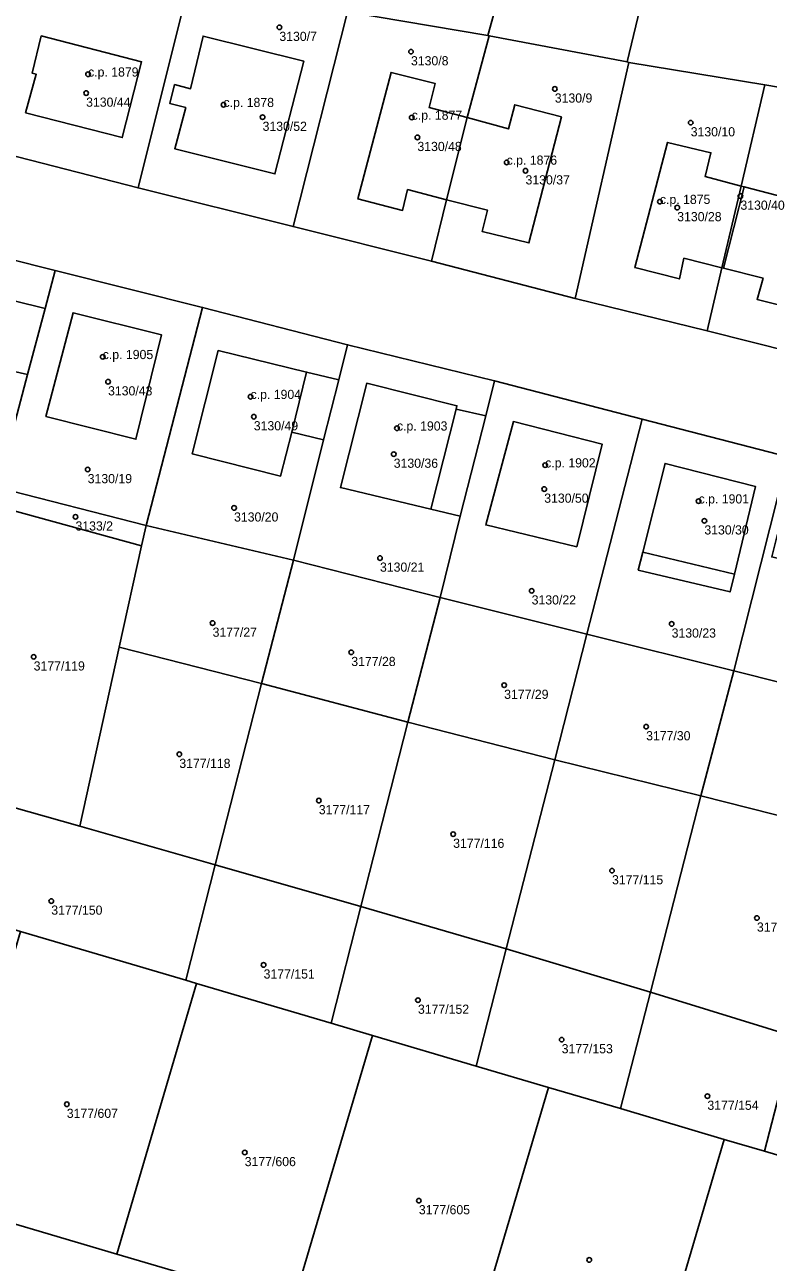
# Model space of a CAD drawing. Extents: x -878211 to -870363, y -1058464 to -1052522.
# Drawn here: x -874398.3 to -874317.2, y -1056779.6 to -1056644.7 of the extents above; entities that cross this region are included whole.
import ezdxf

# ---------------------------------------------------------------- set-up
doc = ezdxf.new("R2010")
doc.units = 0
for name, color, linetype in [('Definiční body', 7, 'Continuous'), ('Polygon budovy', 7, 'Continuous'), ('Polygon parcely', 7, 'Continuous')]:
    doc.layers.add(name, color=color, linetype=linetype)

msp = doc.modelspace()

# ---------------------------------------------------------------- linework, layer by layer
at = {"layer": 'Definiční body'}
for centre in [(-874370.5, -1056644.99994), (-874356.15, -1056647.65994), (-874391.36, -1056650.11994), (-874391.57, -1056652.16994), (-874340.47, -1056651.71994), (-874376.59, -1056653.43994), (-874372.33, -1056654.79994), (-874356.07, -1056654.82994), (-874325.65, -1056655.39994), (-874355.45, -1056656.99994), (-874345.72, -1056659.72994), (-874343.66, -1056660.63994), (-874320.23, -1056663.39994), (-874329.01, -1056664.00994), (-874327.12, -1056664.64994), (-874389.76, -1056680.91994), (-874389.18, -1056683.63994), (-874373.64, -1056685.26994), (-874373.29, -1056687.44994), (-874357.68, -1056688.70994), (-874358.03, -1056691.52994), (-874391.4, -1056693.20994), (-874341.52, -1056692.72994), (-874341.62, -1056695.33994), (-874324.79, -1056696.65994), (-874392.73, -1056698.36994), (-874375.44, -1056697.38994), (-874324.16, -1056698.79994), (-874359.53, -1056702.85994), (-874342.99, -1056706.42994), (-874377.78, -1056709.94994), (-874327.73, -1056710.03994), (-874362.66, -1056713.13994), (-874397.29, -1056713.62994), (-874345.99, -1056716.71994), (-874330.51, -1056721.23994), (-874381.41, -1056724.24994), (-874366.2, -1056729.29994), (-874351.55, -1056732.95994), (-874334.23, -1056736.93994), (-874395.37, -1056740.24994), (-874318.43, -1056742.09994), (-874372.22, -1056747.20994), (-874355.39, -1056751.04994), (-874339.72, -1056755.35994), (-874323.83, -1056761.51994), (-874393.68, -1056762.39994), (-874374.28, -1056767.65994), (-874355.29, -1056772.90994), (-874336.71, -1056779.36994)]:
    msp.add_circle(centre, 0.25, dxfattribs=at)
at = {"layer": 'Polygon budovy'}
for points in [[(-874398.18, -1056654.34), (-874387.63, -1056657.02), (-874385.53, -1056648.75), (-874396.47, -1056645.93), (-874397.45, -1056650.01), (-874397.01, -1056650.11)], [(-874382.45, -1056653.3), (-874380.7, -1056653.75), (-874381.9, -1056658.24), (-874370.98, -1056660.98), (-874367.85, -1056648.69), (-874378.82, -1056645.96), (-874380.18, -1056651.69), (-874381.93, -1056651.25)], [(-874361.93, -1056663.71), (-874357.07, -1056664.97), (-874356.52, -1056662.69), (-874352.29, -1056663.82), (-874350.03, -1056654.82), (-874354.16, -1056653.76), (-874353.52, -1056651.12), (-874358.32, -1056649.91)], [(-874352.29, -1056663.82), (-874347.8, -1056664.94), (-874348.38, -1056667.26), (-874343.29, -1056668.51), (-874339.75, -1056654.77), (-874344.83, -1056653.45), (-874345.52, -1056656.07), (-874350.03, -1056654.82)], [(-874328.19, -1056657.54), (-874331.76, -1056671.2), (-874326.88, -1056672.43), (-874326.39, -1056670.17), (-874322.24, -1056671.22), (-874322.06, -1056671.27), (-874319.83, -1056662.38), (-874320.15, -1056662.3), (-874324.07, -1056661.28), (-874323.44, -1056658.67)], [(-874314.82, -1056660.87), (-874315.51, -1056663.51), (-874319.83, -1056662.38), (-874322.06, -1056671.27), (-874317.75, -1056672.33), (-874318.41, -1056674.66), (-874313.59, -1056675.89), (-874310.02, -1056662.16)], [(-874395.96, -1056687.42), (-874386.15, -1056689.9), (-874383.37, -1056678.52), (-874392.99, -1056676.12)], [(-874377.18, -1056680.24), (-874380.01, -1056691.48), (-874370.36, -1056693.92), (-874369.16, -1056689.13), (-874367.53, -1056682.58)], [(-874360.98, -1056683.81), (-874363.85, -1056695.17), (-874353.98, -1056697.53), (-874351.23, -1056686.61), (-874351.14, -1056686.26)], [(-874347.99, -1056699.25), (-874338.07, -1056701.62), (-874335.3, -1056690.46), (-874344.99, -1056687.98)], [(-874330.88, -1056702.22), (-874320.89, -1056704.63), (-874318.57, -1056695.06), (-874328.45, -1056692.55)]]:
    msp.add_lwpolyline(points, close=True, dxfattribs=at)
at = {"layer": 'Polygon parcely'}
for points in [[(-874344.23, -1056633.19), (-874356.24, -1056630.81), (-874371.71, -1056629.09), (-874372.85, -1056641.69), (-874363.08, -1056643.33), (-874347.78, -1056645.9)], [(-874329.32, -1056635.15), (-874343.94, -1056633.25), (-874344.23, -1056633.19), (-874347.78, -1056645.9), (-874347.62, -1056645.92), (-874332.58, -1056648.78)], [(-874274.56, -1056658.15), (-874265.9, -1056659.78), (-874257.19, -1056661.29), (-874255.58, -1056647.26), (-874282.38, -1056642.67), (-874302.13, -1056639.23), (-874319.13, -1056636.46), (-874329.19, -1056635.16), (-874329.32, -1056635.15), (-874332.58, -1056648.78), (-874332.38, -1056648.82), (-874317.57, -1056651.26), (-874302.72, -1056653.8), (-874292.57, -1056655.39), (-874283.82, -1056656.58)], [(-874380.41, -1056640.49), (-874398.9, -1056637.18), (-874404.31, -1056657.76), (-874385.91, -1056662.51)], [(-874363.08, -1056643.33), (-874372.85, -1056641.69), (-874380.41, -1056640.49), (-874385.91, -1056662.51), (-874369.01, -1056666.72)], [(-874347.78, -1056645.9), (-874363.08, -1056643.33), (-874369.01, -1056666.72), (-874353.93, -1056670.49), (-874352.29, -1056663.82), (-874356.52, -1056662.69), (-874357.07, -1056664.97), (-874361.93, -1056663.71), (-874358.32, -1056649.91), (-874353.52, -1056651.12), (-874354.16, -1056653.76), (-874350.03, -1056654.82), (-874347.62, -1056645.92)], [(-874398.18, -1056654.34), (-874387.63, -1056657.02), (-874385.53, -1056648.75), (-874396.47, -1056645.93), (-874397.45, -1056650.01), (-874397.01, -1056650.11)], [(-874398.18, -1056654.34), (-874397.01, -1056650.11), (-874397.45, -1056650.01), (-874396.47, -1056645.93), (-874385.53, -1056648.75), (-874387.63, -1056657.02)], [(-874370.98, -1056660.98), (-874381.9, -1056658.24), (-874380.7, -1056653.75), (-874382.45, -1056653.3), (-874381.93, -1056651.25), (-874380.18, -1056651.69), (-874378.82, -1056645.96), (-874367.85, -1056648.69)], [(-874370.98, -1056660.98), (-874367.85, -1056648.69), (-874378.82, -1056645.96), (-874380.18, -1056651.69), (-874381.93, -1056651.25), (-874382.45, -1056653.3), (-874380.7, -1056653.75), (-874381.9, -1056658.24)], [(-874339.75, -1056654.77), (-874343.29, -1056668.51), (-874348.38, -1056667.26), (-874347.8, -1056664.94), (-874352.29, -1056663.82), (-874353.93, -1056670.49), (-874338.26, -1056674.57), (-874332.38, -1056648.82), (-874332.58, -1056648.78), (-874347.62, -1056645.92), (-874350.03, -1056654.82), (-874345.52, -1056656.07), (-874344.83, -1056653.45)], [(-874328.19, -1056657.54), (-874323.44, -1056658.67), (-874324.07, -1056661.28), (-874320.15, -1056662.3), (-874317.57, -1056651.26), (-874332.38, -1056648.82), (-874338.26, -1056674.57), (-874323.85, -1056678.09), (-874322.24, -1056671.22), (-874326.39, -1056670.17), (-874326.88, -1056672.43), (-874331.76, -1056671.2)], [(-874350.03, -1056654.82), (-874354.16, -1056653.76), (-874353.52, -1056651.12), (-874358.32, -1056649.91), (-874361.93, -1056663.71), (-874357.07, -1056664.97), (-874356.52, -1056662.69), (-874352.29, -1056663.82)], [(-874319.83, -1056662.38), (-874315.51, -1056663.51), (-874314.82, -1056660.87), (-874310.02, -1056662.16), (-874313.59, -1056675.89), (-874318.41, -1056674.66), (-874317.75, -1056672.33), (-874322.06, -1056671.27), (-874322.24, -1056671.22), (-874323.85, -1056678.09), (-874309.85, -1056681.63), (-874305.17, -1056663.36), (-874302.72, -1056653.8), (-874317.57, -1056651.26), (-874320.15, -1056662.3)], [(-874350.03, -1056654.82), (-874352.29, -1056663.82), (-874347.8, -1056664.94), (-874348.38, -1056667.26), (-874343.29, -1056668.51), (-874339.75, -1056654.77), (-874344.83, -1056653.45), (-874345.52, -1056656.07)], [(-874320.15, -1056662.3), (-874324.07, -1056661.28), (-874323.44, -1056658.67), (-874328.19, -1056657.54), (-874331.76, -1056671.2), (-874326.88, -1056672.43), (-874326.39, -1056670.17), (-874322.24, -1056671.22)], [(-874319.83, -1056662.38), (-874322.06, -1056671.27), (-874317.75, -1056672.33), (-874318.41, -1056674.66), (-874313.59, -1056675.89), (-874310.02, -1056662.16), (-874314.82, -1056660.87), (-874315.51, -1056663.51)], [(-874322.06, -1056671.27), (-874319.83, -1056662.38), (-874320.15, -1056662.3), (-874322.24, -1056671.22)], [(-874409.02, -1056672.15), (-874399.37, -1056674.57), (-874399.42, -1056674.81), (-874396.04, -1056675.67), (-874394.94, -1056671.52), (-874410.86, -1056667.5), (-874416.89, -1056690.83), (-874401.22, -1056695.15), (-874397.95, -1056682.85), (-874401.33, -1056682.07), (-874402.34, -1056685.95), (-874411.97, -1056683.44)], [(-874396.04, -1056675.67), (-874399.42, -1056674.81), (-874399.37, -1056674.57), (-874409.02, -1056672.15), (-874411.97, -1056683.44), (-874402.34, -1056685.95), (-874401.33, -1056682.07), (-874397.95, -1056682.85)], [(-874396.04, -1056675.67), (-874397.95, -1056682.85), (-874401.22, -1056695.15), (-874385.04, -1056699.32), (-874378.88, -1056675.53), (-874394.94, -1056671.52)], [(-874383.37, -1056678.52), (-874386.15, -1056689.9), (-874395.96, -1056687.42), (-874392.99, -1056676.12)], [(-874383.37, -1056678.52), (-874392.99, -1056676.12), (-874395.96, -1056687.42), (-874386.15, -1056689.9)], [(-874367.53, -1056682.58), (-874364.03, -1056683.43), (-874363.06, -1056679.6), (-874378.88, -1056675.53), (-874385.04, -1056699.32), (-874368.96, -1056703.08), (-874365.69, -1056689.96), (-874369.16, -1056689.13), (-874370.36, -1056693.92), (-874380.01, -1056691.48), (-874377.18, -1056680.24)], [(-874364.03, -1056683.43), (-874367.53, -1056682.58), (-874377.18, -1056680.24), (-874380.01, -1056691.48), (-874370.36, -1056693.92), (-874369.16, -1056689.13), (-874365.69, -1056689.96)], [(-874353.98, -1056697.53), (-874363.85, -1056695.17), (-874360.98, -1056683.81), (-874351.14, -1056686.26), (-874351.23, -1056686.61), (-874348, -1056687.37), (-874347.03, -1056683.54), (-874363.06, -1056679.6), (-874364.03, -1056683.43), (-874365.69, -1056689.96), (-874368.96, -1056703.08), (-874352.98, -1056707.16), (-874350.78, -1056698.29)], [(-874348, -1056687.37), (-874351.23, -1056686.61), (-874351.14, -1056686.26), (-874360.98, -1056683.81), (-874363.85, -1056695.17), (-874353.98, -1056697.53), (-874350.78, -1056698.29)], [(-874350.78, -1056698.29), (-874352.98, -1056707.16), (-874336.96, -1056711.16), (-874330.93, -1056687.7), (-874347.03, -1056683.54), (-874348, -1056687.37)], [(-874344.99, -1056687.98), (-874347.99, -1056699.25), (-874338.07, -1056701.62), (-874335.3, -1056690.46)], [(-874344.99, -1056687.98), (-874335.3, -1056690.46), (-874338.07, -1056701.62), (-874347.99, -1056699.25)], [(-874330.93, -1056687.7), (-874336.96, -1056711.16), (-874320.95, -1056715.16), (-874315.05, -1056691.82)], [(-874330.88, -1056702.22), (-874331.37, -1056704.17), (-874321.35, -1056706.55), (-874320.89, -1056704.63), (-874318.57, -1056695.06), (-874328.45, -1056692.55)], [(-874330.88, -1056702.22), (-874328.45, -1056692.55), (-874318.57, -1056695.06), (-874320.89, -1056704.63), (-874321.35, -1056706.55), (-874331.37, -1056704.17)], [(-874311.75, -1056711.31), (-874311.21, -1056709.1), (-874316.07, -1056707.93), (-874314.93, -1056703.21), (-874316.82, -1056702.73), (-874316.19, -1056700.26), (-874314.35, -1056700.67), (-874313.32, -1056696.72), (-874303.71, -1056698.91), (-874303.85, -1056699.49), (-874300.24, -1056700.44), (-874299.06, -1056695.85), (-874315.05, -1056691.82), (-874320.95, -1056715.16), (-874304.93, -1056719.18), (-874302.79, -1056710.28), (-874306.16, -1056709.47), (-874306.33, -1056710.23), (-874306.92, -1056712.44)], [(-874385.04, -1056699.32), (-874401.22, -1056695.15), (-874401.71, -1056697.09), (-874385.53, -1056701.54)], [(-874392.27, -1056732.1), (-874387.97, -1056712.57), (-874385.53, -1056701.54), (-874401.71, -1056697.09), (-874404.63, -1056708.63), (-874409.14, -1056727.32)], [(-874385.53, -1056701.54), (-874387.97, -1056712.57), (-874372.46, -1056716.54), (-874368.96, -1056703.08), (-874385.04, -1056699.32)], [(-874368.96, -1056703.08), (-874372.46, -1056716.54), (-874356.5, -1056720.74), (-874352.98, -1056707.16)], [(-874340.47, -1056724.84), (-874336.96, -1056711.16), (-874352.98, -1056707.16), (-874356.5, -1056720.74)], [(-874340.47, -1056724.84), (-874324.54, -1056728.77), (-874320.95, -1056715.16), (-874336.96, -1056711.16)], [(-874377.49, -1056736.31), (-874372.46, -1056716.54), (-874387.97, -1056712.57), (-874392.27, -1056732.1)], [(-874308.62, -1056732.82), (-874304.93, -1056719.18), (-874320.95, -1056715.16), (-874324.54, -1056728.77)], [(-874377.49, -1056736.31), (-874361.62, -1056740.85), (-874356.5, -1056720.74), (-874372.46, -1056716.54)], [(-874345.76, -1056745.47), (-874340.47, -1056724.84), (-874356.5, -1056720.74), (-874361.62, -1056740.85)], [(-874330.05, -1056750.18), (-874324.54, -1056728.77), (-874340.47, -1056724.84), (-874345.76, -1056745.47)], [(-874380.69, -1056748.89), (-874377.49, -1056736.31), (-874392.27, -1056732.1), (-874409.14, -1056727.32), (-874412.11, -1056739.61), (-874398.72, -1056743.57)], [(-874314.36, -1056755.01), (-874308.62, -1056732.82), (-874324.54, -1056728.77), (-874330.05, -1056750.18)], [(-874364.86, -1056753.57), (-874361.62, -1056740.85), (-874377.49, -1056736.31), (-874380.69, -1056748.89), (-874379.53, -1056749.23)], [(-874360.35, -1056754.9), (-874349.03, -1056758.24), (-874345.76, -1056745.47), (-874361.62, -1056740.85), (-874364.86, -1056753.57)], [(-874398.72, -1056743.57), (-874407.42, -1056773.06), (-874388.24, -1056778.73), (-874379.53, -1056749.23), (-874380.69, -1056748.89)], [(-874341.17, -1056760.56), (-874333.32, -1056762.88), (-874330.05, -1056750.18), (-874345.76, -1056745.47), (-874349.03, -1056758.24)], [(-874379.53, -1056749.23), (-874388.24, -1056778.73), (-874369.06, -1056784.39), (-874360.35, -1056754.9), (-874364.86, -1056753.57)], [(-874321.99, -1056766.23), (-874317.6, -1056767.53), (-874314.36, -1056755.01), (-874330.05, -1056750.18), (-874333.32, -1056762.88)], [(-874360.35, -1056754.9), (-874369.06, -1056784.39), (-874349.88, -1056790.06), (-874341.17, -1056760.56), (-874349.03, -1056758.24)], [(-874302.81, -1056771.9), (-874301.89, -1056772.17), (-874298.68, -1056759.89), (-874314.36, -1056755.01), (-874317.6, -1056767.53)], [(-874341.17, -1056760.56), (-874349.88, -1056790.06), (-874330.7, -1056795.72), (-874321.99, -1056766.23), (-874333.32, -1056762.88)], [(-874321.99, -1056766.23), (-874330.7, -1056795.72), (-874311.52, -1056801.39), (-874302.81, -1056771.9), (-874317.6, -1056767.53)]]:
    msp.add_lwpolyline(points, close=True, dxfattribs=at)
for points in [[(-874309.85, -1056681.63), (-874323.85, -1056678.09), (-874338.26, -1056674.57), (-874353.93, -1056670.49), (-874369.01, -1056666.72), (-874385.91, -1056662.51), (-874404.31, -1056657.76)], [(-874410.86, -1056667.5), (-874394.94, -1056671.52), (-874378.88, -1056675.53), (-874363.06, -1056679.6), (-874347.03, -1056683.54), (-874330.93, -1056687.7), (-874315.05, -1056691.82)], [(-874369.06, -1056784.39), (-874388.24, -1056778.73), (-874407.42, -1056773.06)]]:
    msp.add_lwpolyline(points, dxfattribs=at)

# ---------------------------------------------------------------- texts
at = {"layer": 'Definiční body'}
for s, p in [('3130/7', (-874370.5, -1056646.489)), ('3130/8', (-874356.15, -1056649.149)), ('c.p. 1879', (-874391.36, -1056650.37)), ('3130/9', (-874340.47, -1056653.209)), ('3130/44', (-874391.57, -1056653.659)), ('c.p. 1878', (-874376.59, -1056653.69)), ('c.p. 1877', (-874356.07, -1056655.08)), ('3130/52', (-874372.33, -1056656.289)), ('3130/10', (-874325.65, -1056656.889)), ('3130/48', (-874355.45, -1056658.489)), ('c.p. 1876', (-874345.72, -1056659.98)), ('3130/37', (-874343.66, -1056662.129)), ('c.p. 1875', (-874329.01, -1056664.26)), ('3130/40', (-874320.23, -1056664.889)), ('3130/28', (-874327.12, -1056666.139)), ('c.p. 1905', (-874389.76, -1056681.169)), ('3130/43', (-874389.18, -1056685.129)), ('c.p. 1904', (-874373.64, -1056685.52)), ('3130/49', (-874373.29, -1056688.939)), ('c.p. 1903', (-874357.68, -1056688.96)), ('3130/36', (-874358.03, -1056693.019)), ('c.p. 1902', (-874341.52, -1056692.98)), ('3130/19', (-874391.4, -1056694.699)), ('3130/50', (-874341.62, -1056696.829)), ('c.p. 1901', (-874324.79, -1056696.909)), ('3130/20', (-874375.44, -1056698.879)), ('3133/2', (-874392.73, -1056699.859)), ('3130/30', (-874324.16, -1056700.289)), ('3130/21', (-874359.53, -1056704.349)), ('3130/22', (-874342.99, -1056707.919)), ('3177/27', (-874377.78, -1056711.439)), ('3130/23', (-874327.73, -1056711.529)), ('3177/119', (-874397.29, -1056715.119)), ('3177/28', (-874362.66, -1056714.629)), ('3177/29', (-874345.99, -1056718.209)), ('3177/30', (-874330.51, -1056722.729)), ('3177/118', (-874381.41, -1056725.739)), ('3177/117', (-874366.2, -1056730.789)), ('3177/116', (-874351.55, -1056734.449)), ('3177/115', (-874334.23, -1056738.429)), ('3177/150', (-874395.37, -1056741.739)), ('3177/114', (-874318.43, -1056743.589)), ('3177/151', (-874372.22, -1056748.699)), ('3177/152', (-874355.39, -1056752.539)), ('3177/153', (-874339.72, -1056756.849)), ('3177/607', (-874393.68, -1056763.889)), ('3177/154', (-874323.83, -1056763.009)), ('3177/606', (-874374.28, -1056769.149)), ('3177/605', (-874355.29, -1056774.399))]:
    msp.add_text(s, height=0.999996, dxfattribs=at).set_placement(p)

doc.saveas('drawing.dxf')
